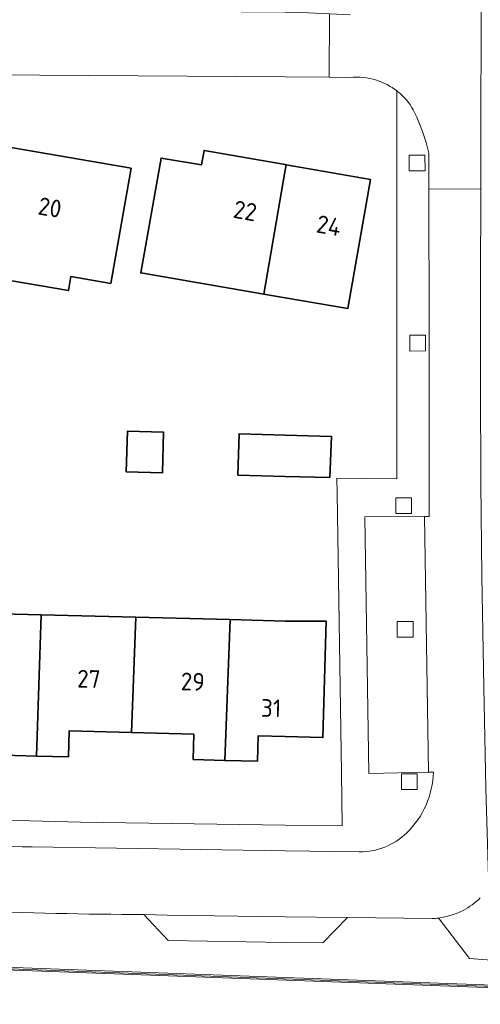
# Model space of a CAD drawing. Extents: x 150256 to 156914, y 461459 to 469481.
# Tile 702 of 731: x 154980 to 155015, y 468050 to 468125. Entities that reach past the tile are written whole.
import ezdxf
from ezdxf.enums import TextEntityAlignment as Align

# ---------------------------------------------------------------- set-up
doc = ezdxf.new("R2010")
doc.units = 0
doc.header["$LTSCALE"] = 0.75
for name, color, linetype, lineweight in [('B-RO-GR-BEPLANTING_CULTUUR_BODEMBEDEKKER-GV', 251, 'CONTINUOUS', 18), ('B-RO-GR-GROENVOORZIENING-GV', 251, 'CONTINUOUS', 18), ('B-RO-GR-HAAG-GV', 251, 'CONTINUOUS', 13), ('B-RO-IE-TERREINAFSCHEIDING_KUNSTMATIG_HEKWERK-G', 251, 'IE-TERREINAFSCHEIDING-KUNSTMATIG', 18), ('B-RO-IE-TERREINAFSCHEIDING_KUNSTMATIG_MUUR-G', 251, 'IE-TERREINAFSCHEIDING-KUNSTMATIG-DICHT', 18), ('B-RO-OG-BEBOUWING-GV', 6, 'CONTINUOUS', 35), ('B-RO-OG-BEBOUWING-T18', 1, 'CONTINUOUS', 18), ('B-RO-VH-VERHARDING_BETONSTRAATSTEEN-GV', 251, 'CONTINUOUS', 18)]:
    doc.layers.add(name, color=color, linetype=linetype, lineweight=lineweight)
doc.styles.add('NLCS-ISO-M200-T18', font='NLCS-ISO.ttf', dxfattribs={"height": 360})
doc.linetypes.add('IE-TERREINAFSCHEIDING-KUNSTMATIG', pattern='A,4,[82,NLCS.SHX,S=0.75,R=90,X=0,Y=0],4,-2', length=10)
doc.linetypes.add('IE-TERREINAFSCHEIDING-KUNSTMATIG-DICHT', pattern='A,8,-1,[82,NLCS.SHX,S=0.75,R=90,X=0,Y=0],-1', length=10)

msp = doc.modelspace()

# ---------------------------------------------------------------- linework, layer by layer
at = {"layer": 'B-RO-GR-BEPLANTING_CULTUUR_BODEMBEDEKKER-GV'}
for points in [[(154903.435, 468060.372), (154902.074, 468060.554), (154900.442, 468062.678), (154895.69, 468063.334), (154897.356, 468061.279), (154899.783, 468058.557), (154899.271, 468058.108), (154899.493, 468057.991), (154899.501, 468058.091), (154959.538, 468053.498), (154978.669, 468052.793), (155022.73, 468051.17), (155022.871, 468052.799), (155022.767, 468052.807), (155014.042, 468053.453), (155011.72, 468056.483), (155011.671, 468056.546)], [(154903.435, 468060.372), (154902.074, 468060.554), (154900.442, 468062.678), (154895.69, 468063.334), (154897.356, 468061.279), (154899.783, 468058.557), (154899.271, 468058.108), (154899.493, 468057.991), (154899.501, 468058.091), (154959.538, 468053.498), (154978.669, 468052.793), (155022.73, 468051.17), (155022.871, 468052.799), (155022.767, 468052.807), (155014.042, 468053.453), (155011.72, 468056.483), (155011.671, 468056.546)], [(155011.206, 468056.503), (155004.734, 468056.59), (155002.864, 468054.652), (155000, 468054.694), (154991.079, 468054.823), (154989.222, 468056.814)], [(155011.206, 468056.503), (155004.734, 468056.59), (155002.864, 468054.652), (155000, 468054.694), (154991.079, 468054.823), (154989.222, 468056.814)]]:
    msp.add_lwpolyline(points, dxfattribs=at)
for points in [[(154989.222, 468056.814, -0.009179), (154975.824, 468057.107)], [(154989.222, 468056.814, -0.009179), (154975.824, 468057.107)], [(155011.671, 468056.546, -0.019388), (155011.206, 468056.503)], [(155011.671, 468056.546, -0.019388), (155011.206, 468056.503)]]:
    msp.add_lwpolyline(points, format="xyb", dxfattribs=at)
at = {"layer": 'B-RO-GR-GROENVOORZIENING-GV'}
for points in [[(155009.451, 468114.715), (155009.453, 468113.514), (155010.653, 468113.516), (155010.651, 468114.717)], [(155009.451, 468114.715), (155009.453, 468113.514), (155010.653, 468113.516), (155010.651, 468114.717)], [(155009.488, 468100.98), (155009.49, 468099.779), (155010.69, 468099.781), (155010.688, 468100.982)], [(155009.488, 468100.98), (155009.49, 468099.779), (155010.69, 468099.781), (155010.688, 468100.982)], [(155008.42, 468088.59), (155008.421, 468087.389), (155009.622, 468087.391), (155009.619, 468088.592)], [(155008.42, 468088.59), (155008.421, 468087.389), (155009.622, 468087.391), (155009.619, 468088.592)], [(155008.539, 468079.16), (155008.54, 468077.96), (155009.741, 468077.961), (155009.738, 468079.163)], [(155008.539, 468079.16), (155008.54, 468077.96), (155009.741, 468077.961), (155009.738, 468079.163)], [(155008.861, 468067.545), (155008.863, 468066.345), (155010.064, 468066.346), (155010.061, 468067.548)], [(155008.861, 468067.545), (155008.863, 468066.345), (155010.064, 468066.346), (155010.061, 468067.548)], [(154899.501, 468058.091), (154899.493, 468057.991), (154899.485, 468057.891), (154959.526, 468053.298), (154978.661, 468052.593), (155022.912, 468050.964), (155023.071, 468052.783), (155022.971, 468052.792), (155022.871, 468052.799), (155022.73, 468051.17), (154978.669, 468052.793), (154959.538, 468053.498)], [(154899.501, 468058.091), (154899.493, 468057.991), (154899.485, 468057.891), (154959.526, 468053.298), (154978.661, 468052.593), (155022.912, 468050.964), (155023.071, 468052.783), (155022.971, 468052.792), (155022.871, 468052.799), (155022.73, 468051.17), (154978.669, 468052.793), (154959.538, 468053.498)]]:
    msp.add_lwpolyline(points, close=True, dxfattribs=at)
at = {"layer": 'B-RO-GR-HAAG-GV'}
msp.add_lwpolyline([(154978.661, 468052.593), (155022.912, 468050.964), (155023.071, 468052.783), (155022.971, 468052.792), (155022.871, 468052.799), (155022.73, 468051.17), (154978.669, 468052.793), (154959.538, 468053.498), (154899.501, 468058.091), (154899.493, 468057.991), (154899.485, 468057.891), (154959.526, 468053.298)], close=True, dxfattribs=at)
msp.add_lwpolyline([(154978.661, 468052.593), (155022.912, 468050.964), (155023.071, 468052.783), (155022.971, 468052.792), (155022.871, 468052.799), (155022.73, 468051.17), (154978.669, 468052.793), (154959.538, 468053.498), (154899.501, 468058.091), (154899.493, 468057.991), (154899.485, 468057.891), (154959.526, 468053.298)], close=True, dxfattribs=at)
at = {"layer": 'B-RO-IE-TERREINAFSCHEIDING_KUNSTMATIG_HEKWERK-G'}
msp.add_lwpolyline([(155027.118, 468020.788), (155067.3, 468017.903), (155068.995, 468060.388), (155067.826, 468062.218), (155066.115, 468063.195), (155026.496, 468063.729), (155024.828, 468062.299), (155023.96, 468060.67), (155023.271, 468058.863), (155023.201, 468056.219), (155023.192, 468056.084), (155022.974, 468052.828), (155022.971, 468052.792), (155022.821, 468051.067), (154959.532, 468053.398)], dxfattribs=at)
msp.add_lwpolyline([(155027.118, 468020.788), (155067.3, 468017.903), (155068.995, 468060.388), (155067.826, 468062.218), (155066.115, 468063.195), (155026.496, 468063.729), (155024.828, 468062.299), (155023.96, 468060.67), (155023.271, 468058.863), (155023.201, 468056.219), (155023.192, 468056.084), (155022.974, 468052.828), (155022.971, 468052.792), (155022.821, 468051.067), (154959.532, 468053.398)], dxfattribs=at)
at = {"layer": 'B-RO-IE-TERREINAFSCHEIDING_KUNSTMATIG_MUUR-G'}
msp.add_lwpolyline([(155004.1, 468079.14), (155003.963, 468088.924)], dxfattribs=at)
msp.add_lwpolyline([(155004.1, 468079.14), (155003.963, 468088.924)], dxfattribs=at)
at = {"layer": 'B-RO-OG-BEBOUWING-GV'}
for points in [[(154977.064, 468105.482), (154983.473, 468104.381), (154983.658, 468105.459), (154986.705, 468104.937), (154988.259, 468113.712), (154978.807, 468115.34)], [(154977.064, 468105.482), (154983.473, 468104.381), (154983.658, 468105.459), (154986.705, 468104.937), (154988.259, 468113.712), (154978.807, 468115.34)], [(154998.365, 468104.123), (155000, 468113.573), (155000.07, 468113.977), (155000, 468113.989), (154993.818, 468115.078), (154993.609, 468113.962), (154990.535, 468114.489), (154988.987, 468105.732)], [(154998.365, 468104.123), (155000, 468113.573), (155000.07, 468113.977), (155000, 468113.989), (154993.818, 468115.078), (154993.609, 468113.962), (154990.535, 468114.489), (154988.987, 468105.732)], [(155000.07, 468113.977), (155000, 468113.573), (154998.365, 468104.123), (155000, 468103.842), (155004.776, 468103.022), (155006.505, 468112.844)], [(155000.07, 468113.977), (155000, 468113.573), (154998.365, 468104.123), (155000, 468103.842), (155004.776, 468103.022), (155006.505, 468112.844)], [(154987.891, 468090.564), (154990.642, 468090.484), (154990.734, 468093.589), (154987.983, 468093.671)], [(154987.891, 468090.564), (154990.642, 468090.484), (154990.734, 468093.589), (154987.983, 468093.671)], [(154996.397, 468090.315), (155000, 468090.224), (155003.393, 468090.138), (155003.52, 468093.263), (155000, 468093.369), (154996.487, 468093.475)], [(154996.397, 468090.315), (155000, 468090.224), (155003.393, 468090.138), (155003.52, 468093.263), (155000, 468093.369), (154996.487, 468093.475)], [(154981.409, 468079.659), (154974.212, 468079.84), (154973.952, 468071.075), (154978.629, 468070.949), (154978.584, 468068.955), (154981.05, 468068.899)], [(154981.409, 468079.659), (154974.212, 468079.84), (154973.952, 468071.075), (154978.629, 468070.949), (154978.584, 468068.955), (154981.05, 468068.899)], [(154981.409, 468079.659), (154981.05, 468068.899), (154983.483, 468068.843), (154983.528, 468070.819), (154988.277, 468070.693), (154988.607, 468079.478)], [(154981.409, 468079.659), (154981.05, 468068.899), (154983.483, 468068.843), (154983.528, 468070.819), (154988.277, 468070.693), (154988.607, 468079.478)], [(154988.607, 468079.478), (154988.277, 468070.693), (154993.035, 468070.566), (154992.99, 468068.625), (154995.388, 468068.57), (154995.795, 468079.297)], [(154988.607, 468079.478), (154988.277, 468070.693), (154993.035, 468070.566), (154992.99, 468068.625), (154995.388, 468068.57), (154995.795, 468079.297)], [(154995.388, 468068.57), (154997.879, 468068.513), (154997.935, 468070.428), (155000, 468070.376), (155002.867, 468070.304), (155003.111, 468079.171), (155000, 468079.191), (154995.795, 468079.297)], [(154995.388, 468068.57), (154997.879, 468068.513), (154997.935, 468070.428), (155000, 468070.376), (155002.867, 468070.304), (155003.111, 468079.171), (155000, 468079.191), (154995.795, 468079.297)]]:
    msp.add_lwpolyline(points, close=True, dxfattribs=at)
at = {"layer": 'B-RO-VH-VERHARDING_BETONSTRAATSTEEN-GV'}
for points in [[(155010.938, 468114.868), (155010.946, 468112.12), (155014.906, 468112.142), (155014.941, 468129.653), (155014.941, 468129.68), (155010.915, 468129.747)], [(155010.938, 468114.868), (155010.946, 468112.12), (155014.906, 468112.142), (155014.941, 468129.653), (155014.941, 468129.68), (155010.915, 468129.747)], [(154970.039, 468120.885), (155000, 468120.672), (155003.346, 468120.647), (155003.377, 468125.491), (155001.24, 468125.593), (155000, 468125.605), (154976.412, 468125.791)], [(154970.039, 468120.885), (155000, 468120.672), (155003.346, 468120.647), (155003.377, 468125.491), (155001.24, 468125.593), (155000, 468125.605), (154976.412, 468125.791)], [(155004.958, 468125.416), (155003.377, 468125.491), (155003.346, 468120.647), (155004.906, 468120.636)], [(155004.958, 468125.416), (155003.377, 468125.491), (155003.346, 468120.647), (155004.906, 468120.636)], [(155008.495, 468119.621), (155008.507, 468090.035), (155003.946, 468090.097), (155003.963, 468088.924), (155004.279, 468067.609), (155004.341, 468063.565), (155000, 468063.636), (154984.41, 468063.851), (154978.612, 468064.007), (154972.816, 468064.205), (154966.091, 468064.483), (154960.917, 468064.741), (154949.07, 468065.498), (154942.783, 468065.899), (154936.496, 468066.3), (154921.714, 468067.546), (154914.577, 468068.148), (154913.09, 468068.313), (154911.817, 468068.443), (154904.017, 468069.273), (154901.08, 468069.61), (154897.082, 468070.118), (154893.089, 468070.66), (154877.628, 468072.897)], [(155008.495, 468119.621), (155008.507, 468090.035), (155003.946, 468090.097), (155003.963, 468088.924), (155004.279, 468067.609), (155004.341, 468063.565), (155000, 468063.636), (154984.41, 468063.851), (154978.612, 468064.007), (154972.816, 468064.205), (154966.091, 468064.483), (154960.917, 468064.741), (154949.07, 468065.498), (154942.783, 468065.899), (154936.496, 468066.3), (154921.714, 468067.546), (154914.577, 468068.148), (154913.09, 468068.313), (154911.817, 468068.443), (154904.017, 468069.273), (154901.08, 468069.61), (154897.082, 468070.118), (154893.089, 468070.66), (154877.628, 468072.897)], [(155006.374, 468067.56), (155006.061, 468087.124), (155010.621, 468087.155), (155010.968, 468087.165), (155010.975, 468093.621), (155010.969, 468098.356), (155010.962, 468103.09), (155010.952, 468110.369), (155010.951, 468110.606), (155010.946, 468112.12), (155010.938, 468114.868)], [(155006.374, 468067.56), (155006.061, 468087.124), (155010.621, 468087.155), (155010.968, 468087.165), (155010.975, 468093.621), (155010.969, 468098.356), (155010.962, 468103.09), (155010.952, 468110.369), (155010.951, 468110.606), (155010.946, 468112.12), (155010.938, 468114.868)], [(155015.497, 468058.779), (155015.506, 468058.79), (155015.3, 468066.459), (155015.271, 468067.769), (155015.132, 468074.147), (155014.99, 468082.614), (155014.911, 468089.68), (155014.87, 468097.313), (155014.876, 468104.945), (155014.906, 468112.142), (155010.946, 468112.12), (155010.951, 468110.606), (155010.952, 468110.369), (155010.962, 468103.09), (155010.969, 468098.356), (155010.975, 468093.621), (155010.968, 468087.165), (155010.621, 468087.155), (155010.917, 468067.671), (155011.292, 468067.681)], [(155015.497, 468058.779), (155015.506, 468058.79), (155015.3, 468066.459), (155015.271, 468067.769), (155015.132, 468074.147), (155014.99, 468082.614), (155014.911, 468089.68), (155014.87, 468097.313), (155014.876, 468104.945), (155014.906, 468112.142), (155010.946, 468112.12), (155010.951, 468110.606), (155010.952, 468110.369), (155010.962, 468103.09), (155010.969, 468098.356), (155010.975, 468093.621), (155010.968, 468087.165), (155010.621, 468087.155), (155010.917, 468067.671), (155011.292, 468067.681)], [(155011.292, 468067.681), (155010.917, 468067.671), (155006.374, 468067.56)], [(155011.292, 468067.681), (155010.917, 468067.671), (155006.374, 468067.56)], [(155005.641, 468061.596), (155000, 468061.683), (154980.726, 468061.964)], [(154980.726, 468061.964), (155000, 468061.683), (155005.641, 468061.596)], [(155005.641, 468061.596), (155000, 468061.683), (154980.726, 468061.964)], [(154980.726, 468061.964), (155000, 468061.683), (155005.641, 468061.596)], [(154989.222, 468056.814), (154991.008, 468056.755), (154999.999, 468056.635), (155004.734, 468056.59), (155011.206, 468056.503)], [(154989.222, 468056.814), (154991.008, 468056.755), (154999.999, 468056.635), (155004.734, 468056.59), (155011.206, 468056.503)], [(155011.671, 468056.546), (155011.72, 468056.483), (155014.042, 468053.453), (155022.767, 468052.807), (155022.871, 468052.799), (155022.971, 468052.792), (155022.974, 468052.828), (155023.192, 468056.084), (155023, 468056.097), (155022.786, 468056.112)], [(155011.671, 468056.546), (155011.72, 468056.483), (155014.042, 468053.453), (155022.767, 468052.807), (155022.871, 468052.799), (155022.971, 468052.792), (155022.974, 468052.828), (155023.192, 468056.084), (155023, 468056.097), (155022.786, 468056.112)]]:
    msp.add_lwpolyline(points, dxfattribs=at)
for points in [[(155004.906, 468120.636, -0.102434), (155006.957, 468120.42)], [(155004.906, 468120.636, -0.102434), (155006.957, 468120.42)], [(155006.957, 468120.42, -0.086185), (155008.495, 468119.621)], [(155006.957, 468120.42, -0.086185), (155008.495, 468119.621)], [(155008.756, 468119.409, 0.014859), (155008.495, 468119.621)], [(155008.495, 468119.621, -0.014859), (155008.756, 468119.409)], [(155008.756, 468119.409, 0.014859), (155008.495, 468119.621)], [(155008.495, 468119.621, -0.014859), (155008.756, 468119.409)], [(155009.851, 468117.974, 0.102718), (155008.756, 468119.409)], [(155008.756, 468119.409, -0.102718), (155009.851, 468117.974)], [(155009.851, 468117.974, 0.102718), (155008.756, 468119.409)], [(155008.756, 468119.409, -0.102718), (155009.851, 468117.974)], [(155010.938, 468114.868, 0.056418), (155009.851, 468117.974)], [(155009.851, 468117.974, -0.056418), (155010.938, 468114.868)], [(155010.938, 468114.868, 0.056418), (155009.851, 468117.974)], [(155009.851, 468117.974, -0.056418), (155010.938, 468114.868)], [(155011.292, 468067.681, -0.097298), (155010.731, 468065.162)], [(155010.731, 468065.162, 0.097298), (155011.292, 468067.681)], [(155011.292, 468067.681, -0.097298), (155010.731, 468065.162)], [(155010.731, 468065.162, 0.097298), (155011.292, 468067.681)], [(155010.731, 468065.162, -0.097637), (155009.256, 468063.042)], [(155009.256, 468063.042, 0.097637), (155010.731, 468065.162)], [(155010.731, 468065.162, -0.097637), (155009.256, 468063.042)], [(155009.256, 468063.042, 0.097637), (155010.731, 468065.162)], [(154980.726, 468061.964, -0.006875), (154968.506, 468062.492)], [(154968.506, 468062.492, 0.006875), (154980.726, 468061.964)], [(154980.726, 468061.964, -0.006875), (154968.506, 468062.492)], [(154968.506, 468062.492, 0.006875), (154980.726, 468061.964)], [(155009.256, 468063.042, -0.097821), (155007.588, 468061.961)], [(155007.588, 468061.961, 0.097821), (155009.256, 468063.042)], [(155009.256, 468063.042, -0.097821), (155007.588, 468061.961)], [(155007.588, 468061.961, 0.097821), (155009.256, 468063.042)], [(155007.588, 468061.961, -0.099203), (155005.641, 468061.596)], [(155005.641, 468061.596, 0.099203), (155007.588, 468061.961)], [(155007.588, 468061.961, -0.099203), (155005.641, 468061.596)], [(155005.641, 468061.596, 0.099203), (155007.588, 468061.961)], [(155013.558, 468057.128, 0.06726), (155014.866, 468058.08)], [(155014.866, 468058.08, -0.06726), (155013.558, 468057.128)], [(155013.558, 468057.128, 0.06726), (155014.866, 468058.08)], [(155014.866, 468058.08, -0.06726), (155013.558, 468057.128)], [(154975.824, 468057.107, 0.009179), (154989.222, 468056.814)], [(154975.824, 468057.107, 0.009179), (154989.222, 468056.814)], [(155011.671, 468056.546, 0.083771), (155013.558, 468057.128)], [(155013.558, 468057.128, -0.083771), (155011.671, 468056.546)], [(155011.671, 468056.546, 0.083771), (155013.558, 468057.128)], [(155013.558, 468057.128, -0.083771), (155011.671, 468056.546)], [(155011.206, 468056.503, 0.019388), (155011.671, 468056.546)], [(155011.206, 468056.503, 0.019388), (155011.671, 468056.546)]]:
    msp.add_lwpolyline(points, format="xyb", dxfattribs=at)
for points in [[(155009.451, 468114.715), (155010.651, 468114.717), (155010.653, 468113.516), (155009.453, 468113.514)], [(155009.451, 468114.715), (155010.651, 468114.717), (155010.653, 468113.516), (155009.453, 468113.514)], [(155009.488, 468100.98), (155010.688, 468100.982), (155010.69, 468099.781), (155009.49, 468099.779)], [(155009.488, 468100.98), (155010.688, 468100.982), (155010.69, 468099.781), (155009.49, 468099.779)], [(155008.42, 468088.59), (155009.619, 468088.592), (155009.622, 468087.391), (155008.421, 468087.389)], [(155008.42, 468088.59), (155009.619, 468088.592), (155009.622, 468087.391), (155008.421, 468087.389)], [(155010.621, 468087.155), (155006.061, 468087.124), (155006.374, 468067.56), (155010.917, 468067.671)], [(155010.621, 468087.155), (155006.061, 468087.124), (155006.374, 468067.56), (155010.917, 468067.671)], [(155008.539, 468079.16), (155009.738, 468079.163), (155009.741, 468077.961), (155008.54, 468077.96)], [(155008.539, 468079.16), (155009.738, 468079.163), (155009.741, 468077.961), (155008.54, 468077.96)], [(155008.861, 468067.545), (155010.061, 468067.548), (155010.064, 468066.346), (155008.863, 468066.345)], [(155008.861, 468067.545), (155010.061, 468067.548), (155010.064, 468066.346), (155008.863, 468066.345)], [(154989.222, 468056.814), (154991.079, 468054.823), (155000, 468054.694), (155002.864, 468054.652), (155004.734, 468056.59), (154999.999, 468056.635), (154991.008, 468056.755)], [(154989.222, 468056.814), (154991.079, 468054.823), (155000, 468054.694), (155002.864, 468054.652), (155004.734, 468056.59), (154999.999, 468056.635), (154991.008, 468056.755)]]:
    msp.add_lwpolyline(points, close=True, dxfattribs=at)

# ---------------------------------------------------------------- texts
at = {"layer": 'B-RO-OG-BEBOUWING-T18', "style": 'NLCS-ISO-M200-T18'}
for s, rotation, p in [('20', 350.2, (154982.066, 468110.72)), ('20', 350.2, (154982.066, 468110.72)), ('22', 350, (154996.946, 468110.465)), ('22', 350, (154996.946, 468110.465)), ('24', 350, (155003.325, 468109.342)), ('24', 350, (155003.325, 468109.342)), ('27', 358.5, (154985.037, 468074.78)), ('27', 358.5, (154985.037, 468074.78)), ('29', 358.5, (154992.956, 468074.57)), ('29', 358.5, (154992.956, 468074.57)), ('31', 358.4, (154998.927, 468072.551)), ('31', 358.4, (154998.927, 468072.551))]:
    msp.add_text(s, height=1.35, rotation=rotation, dxfattribs=at).set_placement(p, align=Align.MIDDLE)

doc.saveas('drawing.dxf')
